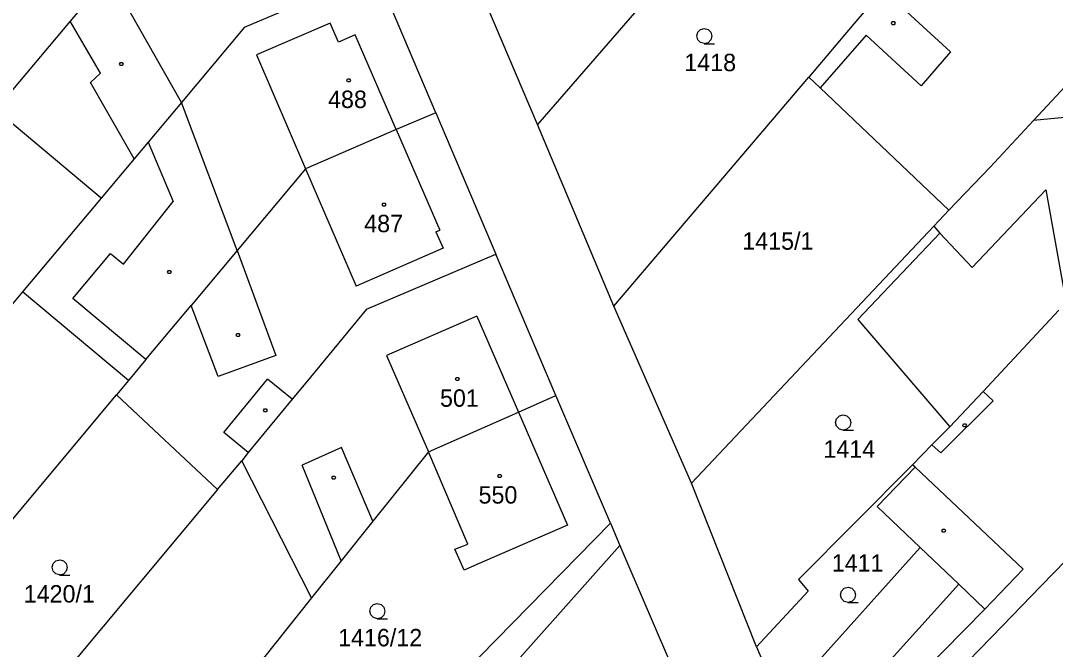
# Model space of a CAD drawing. Extents: x -580630 to -576196, y -1189024 to -1183567.
# Drawn here: x -578305.3 to -578204.3, y -1186340.5 to -1186279.1 of the extents above; entities that cross this region are included whole.
import ezdxf

# ---------------------------------------------------------------- set-up
doc = ezdxf.new("R2010")
doc.units = 0
for name, color, linetype in [('Vrstva 1', 7, 'Continuous'), ('Vrstva 18', 7, 'Continuous'), ('Vrstva 19', 7, 'Continuous'), ('Vrstva 25', 7, 'Continuous'), ('Vrstva 4', 7, 'Continuous')]:
    doc.layers.add(name, color=color, linetype=linetype)

msp = doc.modelspace()

# ---------------------------------------------------------------- linework, layer by layer
at = {"layer": 'Vrstva 1'}
for p, q in [((-578233.33, -1186264.4), (-578254.88, -1186289.24)), ((-578296.71, -1186274.64), (-578300.51, -1186279.15)), ((-578283.48, -1186279.72), (-578270.67, -1186274.3)), ((-578264.82, -1186288.11), (-578270.67, -1186274.3)), ((-578221.14, -1186276.08), (-578223.98, -1186279.42)), ((-578254.88, -1186289.24), (-578259.74, -1186277.86)), ((-578300.51, -1186279.15), (-578306.14, -1186285.85)), ((-578283.48, -1186279.72), (-578289.65, -1186287.08)), ((-578223.98, -1186279.42), (-578228.4, -1186284.61)), ((-578206.45, -1186288.85), (-578199.34, -1186281.18)), ((-578247.41, -1186306.97), (-578228.4, -1186284.61)), ((-578228.4, -1186284.61), (-578227.29, -1186285.67)), ((-578227.29, -1186285.67), (-578214.7, -1186297.62)), ((-578297.48, -1186296.43), (-578307.78, -1186287.8)), ((-578289.65, -1186287.08), (-578292.89, -1186290.95)), ((-578264.82, -1186288.11), (-578268.67, -1186289.74)), ((-578264.82, -1186288.11), (-578258.96, -1186301.92)), ((-578210.67, -1186293.4), (-578206.45, -1186288.85)), ((-578268.67, -1186289.74), (-578277.53, -1186293.56)), ((-578247.41, -1186306.97), (-578254.88, -1186289.24)), ((-578292.89, -1186290.95), (-578294.27, -1186292.6)), ((-578294.27, -1186292.6), (-578297.48, -1186296.43)), ((-578277.53, -1186293.56), (-578284.2, -1186301.54)), ((-578210.67, -1186293.4), (-578214.7, -1186297.62)), ((-578297.48, -1186296.43), (-578305.16, -1186305.59)), ((-578214.7, -1186297.62), (-578216.19, -1186299.18)), ((-578216.19, -1186299.18), (-578239.85, -1186324.27)), ((-578215.58, -1186299.84), (-578223.59, -1186308.3)), ((-578216.19, -1186299.18), (-578215.58, -1186299.84)), ((-578284.2, -1186301.54), (-578288.68, -1186306.91)), ((-578271.58, -1186307.29), (-578258.96, -1186301.92)), ((-578253.08, -1186315.72), (-578258.96, -1186301.92)), ((-578305.16, -1186305.59), (-578327.64, -1186332.42)), ((-578294.81, -1186314.24), (-578305.16, -1186305.59)), ((-578293.11, -1186312.21), (-578288.68, -1186306.91)), ((-578239.85, -1186324.27), (-578247.41, -1186306.97)), ((-578271.58, -1186307.29), (-578277.5, -1186314.46)), ((-578203.96, -1186307.38), (-578211.38, -1186315.32)), ((-578223.59, -1186308.3), (-578214.61, -1186318.78)), ((-578293.11, -1186312.21), (-578294.81, -1186314.24)), ((-578294.81, -1186314.24), (-578295.98, -1186315.65)), ((-578277.5, -1186314.46), (-578278.84, -1186316.08)), ((-578319.02, -1186343.2), (-578295.98, -1186315.65)), ((-578286.11, -1186324.89), (-578295.98, -1186315.65)), ((-578278.84, -1186316.08), (-578283.13, -1186321.29)), ((-578256.74, -1186317.33), (-578253.08, -1186315.72)), ((-578247.75, -1186328.18), (-578253.08, -1186315.72)), ((-578211.38, -1186315.32), (-578214.61, -1186318.78)), ((-578265.53, -1186321.2), (-578256.74, -1186317.33)), ((-578256.74, -1186317.33), (-578251.96, -1186328.37)), ((-578214.61, -1186318.78), (-578216.36, -1186320.54)), ((-578283.13, -1186321.29), (-578283.74, -1186322.08)), ((-578265.53, -1186321.2), (-578270.96, -1186327.99)), ((-578261.69, -1186330.24), (-578265.53, -1186321.2)), ((-578216.36, -1186320.54), (-578218.27, -1186322.47)), ((-578286.11, -1186324.89), (-578283.74, -1186322.08)), ((-578276.93, -1186335.46), (-578283.74, -1186322.08)), ((-578218.27, -1186322.47), (-578229.39, -1186333.67)), ((-578221.71, -1186326.54), (-578218, -1186322.71)), ((-578218, -1186322.71), (-578218.27, -1186322.47)), ((-578233.49, -1186340.25), (-578239.85, -1186324.27)), ((-578286.11, -1186324.89), (-578310.4, -1186353.98)), ((-578217.5, -1186330.55), (-578221.71, -1186326.54)), ((-578247.75, -1186328.18), (-578283.02, -1186364.16)), ((-578270.96, -1186327.99), (-578274.04, -1186331.85)), ((-578251.96, -1186328.37), (-578260.79, -1186332.23)), ((-578247.75, -1186328.18), (-578246.85, -1186330.37)), ((-578205.73, -1186334.33), (-578200.51, -1186328.94)), ((-578292.81, -1186381.99), (-578246.85, -1186330.37)), ((-578262.95, -1186330.72), (-578261.69, -1186330.24)), ((-578246.85, -1186330.37), (-578236.13, -1186355.22)), ((-578262.04, -1186332.78), (-578262.95, -1186330.72)), ((-578231.16, -1186345.76), (-578217.5, -1186330.55)), ((-578274.04, -1186331.85), (-578276.93, -1186335.46)), ((-578260.79, -1186332.23), (-578262.04, -1186332.78)), ((-578229.39, -1186333.67), (-578228.46, -1186334.81)), ((-578228.99, -1186351.02), (-578213.75, -1186334.13)), ((-578211.2, -1186336.57), (-578213.75, -1186334.13)), ((-578209.48, -1186338.21), (-578205.73, -1186334.33)), ((-578228.46, -1186334.81), (-578233.49, -1186340.25)), ((-578276.93, -1186335.46), (-578288.66, -1186350.13)), ((-578221.54, -1186347.04), (-578211.2, -1186336.57)), ((-578209.48, -1186338.21), (-578219.96, -1186348.99)), ((-578233.49, -1186340.25), (-578231.16, -1186345.76))]:
    msp.add_line(p, q, dxfattribs=at)
at = {"layer": 'Vrstva 25'}
for points in [[(-578238.58, -1186281.33), (-578238.96, -1186281.23), (-578239.23, -1186280.96), (-578239.33, -1186280.59), (-578239.23, -1186280.22), (-578238.96, -1186279.95), (-578238.59, -1186279.85), (-578238.22, -1186279.95), (-578237.95, -1186280.22), (-578237.85, -1186280.6), (-578237.95, -1186280.98), (-578238.22, -1186281.25), (-578238.6, -1186281.35), (-578237.6, -1186281.35)], [(-578225.02, -1186319.09), (-578225.4, -1186318.99), (-578225.67, -1186318.72), (-578225.77, -1186318.35), (-578225.67, -1186317.98), (-578225.4, -1186317.71), (-578225.03, -1186317.61), (-578224.66, -1186317.71), (-578224.39, -1186317.98), (-578224.29, -1186318.36), (-578224.39, -1186318.74), (-578224.66, -1186319.01), (-578225.04, -1186319.11), (-578224.04, -1186319.11)], [(-578301.52, -1186333.23), (-578301.9, -1186333.13), (-578302.17, -1186332.86), (-578302.27, -1186332.49), (-578302.17, -1186332.12), (-578301.9, -1186331.85), (-578301.53, -1186331.75), (-578301.16, -1186331.85), (-578300.89, -1186332.12), (-578300.79, -1186332.5), (-578300.89, -1186332.88), (-578301.16, -1186333.15), (-578301.54, -1186333.25), (-578300.54, -1186333.25)], [(-578224.55, -1186335.92), (-578224.93, -1186335.82), (-578225.2, -1186335.55), (-578225.3, -1186335.18), (-578225.2, -1186334.81), (-578224.93, -1186334.54), (-578224.56, -1186334.44), (-578224.19, -1186334.54), (-578223.92, -1186334.81), (-578223.82, -1186335.19), (-578223.92, -1186335.57), (-578224.19, -1186335.84), (-578224.57, -1186335.94), (-578223.57, -1186335.94)], [(-578270.51, -1186337.51), (-578270.89, -1186337.41), (-578271.16, -1186337.14), (-578271.26, -1186336.77), (-578271.16, -1186336.4), (-578270.89, -1186336.13), (-578270.52, -1186336.03), (-578270.15, -1186336.13), (-578269.88, -1186336.4), (-578269.78, -1186336.78), (-578269.88, -1186337.16), (-578270.15, -1186337.43), (-578270.53, -1186337.53), (-578269.53, -1186337.53)]]:
    msp.add_lwpolyline(points, dxfattribs=at)
for points in [[(-578220.06, -1186279.19), (-578219.97, -1186279.34), (-578220.06, -1186279.49), (-578220.24, -1186279.49), (-578220.33, -1186279.34), (-578220.24, -1186279.19)], [(-578295.42, -1186283.19), (-578295.33, -1186283.34), (-578295.42, -1186283.49), (-578295.6, -1186283.49), (-578295.69, -1186283.34), (-578295.6, -1186283.19)], [(-578273.24, -1186284.78), (-578273.15, -1186284.93), (-578273.24, -1186285.08), (-578273.42, -1186285.08), (-578273.51, -1186284.93), (-578273.42, -1186284.78)], [(-578269.77, -1186296.91), (-578269.68, -1186297.06), (-578269.77, -1186297.21), (-578269.95, -1186297.21), (-578270.04, -1186297.06), (-578269.95, -1186296.91)], [(-578290.73, -1186303.5), (-578290.64, -1186303.65), (-578290.73, -1186303.8), (-578290.91, -1186303.8), (-578291, -1186303.65), (-578290.91, -1186303.5)], [(-578284.04, -1186309.66), (-578283.95, -1186309.81), (-578284.04, -1186309.96), (-578284.22, -1186309.96), (-578284.31, -1186309.81), (-578284.22, -1186309.66)], [(-578262.63, -1186313.96), (-578262.54, -1186314.11), (-578262.63, -1186314.26), (-578262.81, -1186314.26), (-578262.9, -1186314.11), (-578262.81, -1186313.96)], [(-578281.37, -1186317.02), (-578281.28, -1186317.17), (-578281.37, -1186317.32), (-578281.55, -1186317.32), (-578281.64, -1186317.17), (-578281.55, -1186317.02)], [(-578213.09, -1186318.47), (-578213, -1186318.62), (-578213.09, -1186318.77), (-578213.27, -1186318.77), (-578213.36, -1186318.62), (-578213.27, -1186318.47)], [(-578274.68, -1186323.58), (-578274.59, -1186323.73), (-578274.68, -1186323.88), (-578274.86, -1186323.88), (-578274.95, -1186323.73), (-578274.86, -1186323.58)], [(-578258.47, -1186323.42), (-578258.38, -1186323.57), (-578258.47, -1186323.72), (-578258.65, -1186323.72), (-578258.74, -1186323.57), (-578258.65, -1186323.42)], [(-578215.12, -1186328.77), (-578215.03, -1186328.92), (-578215.12, -1186329.07), (-578215.3, -1186329.07), (-578215.39, -1186328.92), (-578215.3, -1186328.77)]]:
    msp.add_lwpolyline(points, close=True, dxfattribs=at)
at = {"layer": 'Vrstva 4'}
for p, q in [((-578289.65, -1186287.08), (-578296.71, -1186274.64)), ((-578221.14, -1186276.08), (-578214.56, -1186282.15)), ((-578297.56, -1186284.22), (-578300.51, -1186279.15)), ((-578275.11, -1186279.35), (-578282.31, -1186282.45)), ((-578274.32, -1186281.19), (-578275.11, -1186279.35)), ((-578272.67, -1186280.48), (-578274.32, -1186281.19)), ((-578268.67, -1186289.74), (-578272.67, -1186280.48)), ((-578222.8, -1186280.52), (-578227.29, -1186285.67)), ((-578217.42, -1186285.46), (-578222.8, -1186280.52)), ((-578282.31, -1186282.45), (-578277.53, -1186293.56)), ((-578214.56, -1186282.15), (-578217.42, -1186285.46)), ((-578298.54, -1186285.13), (-578297.56, -1186284.22)), ((-578294.27, -1186292.6), (-578298.54, -1186285.13)), ((-578284.2, -1186301.54), (-578289.65, -1186287.08)), ((-578198.18, -1186288.04), (-578206.45, -1186288.85)), ((-578268.67, -1186289.74), (-578264.43, -1186299.56)), ((-578292.89, -1186290.95), (-578290.46, -1186296.77)), ((-578277.53, -1186293.56), (-578272.58, -1186305.02)), ((-578212.43, -1186303.22), (-578205.24, -1186295.61)), ((-578205.24, -1186295.61), (-578203.15, -1186307.23)), ((-578295.3, -1186302.89), (-578290.46, -1186296.77)), ((-578264.8, -1186299.72), (-578264.43, -1186299.56)), ((-578264.8, -1186299.72), (-578264.1, -1186301.33)), ((-578215.58, -1186299.84), (-578212.43, -1186303.22)), ((-578300.25, -1186306.25), (-578296.56, -1186301.84)), ((-578296.56, -1186301.84), (-578295.3, -1186302.89)), ((-578284.2, -1186301.54), (-578280.42, -1186311.79)), ((-578264.1, -1186301.33), (-578272.58, -1186305.02)), ((-578293.11, -1186312.21), (-578300.25, -1186306.25)), ((-578286.05, -1186313.87), (-578288.68, -1186306.91)), ((-578260.8, -1186307.97), (-578269.61, -1186311.79)), ((-578260.8, -1186307.97), (-578256.74, -1186317.33)), ((-578280.42, -1186311.79), (-578286.05, -1186313.87)), ((-578269.61, -1186311.79), (-578265.53, -1186321.2)), ((-578285.52, -1186319.32), (-578281.23, -1186314.11)), ((-578278.84, -1186316.08), (-578281.23, -1186314.11)), ((-578210.39, -1186316.24), (-578215.49, -1186321.32)), ((-578211.38, -1186315.32), (-578210.39, -1186316.24)), ((-578283.13, -1186321.29), (-578285.52, -1186319.32)), ((-578274.02, -1186320.8), (-578277.85, -1186322.5)), ((-578270.96, -1186327.99), (-578274.02, -1186320.8)), ((-578215.49, -1186321.32), (-578216.36, -1186320.54)), ((-578274.04, -1186331.85), (-578277.85, -1186322.5)), ((-578207.46, -1186332.67), (-578218, -1186322.71)), ((-578213.75, -1186334.13), (-578217.5, -1186330.55)), ((-578207.46, -1186332.67), (-578211.2, -1186336.57))]:
    msp.add_line(p, q, dxfattribs=at)

# ---------------------------------------------------------------- texts
at = {"layer": 'Vrstva 18'}
for s, p in [('1418', (-578240.547, -1186284.03)), ('1415/1', (-578234.885, -1186301.47)), ('1414', (-578226.967, -1186321.79)), ('1411', (-578226.149, -1186332.92)), ('1420/1', (-578305.047, -1186335.93)), ('1416/12', (-578274.351, -1186340.21))]:
    msp.add_text(s, height=1.7, dxfattribs=at).set_placement(p)
at = {"layer": 'Vrstva 19'}
for s, p in [('488', (-578275.331, -1186287.63)), ('487', (-578271.801, -1186299.76)), ('501', (-578264.4, -1186316.81)), ('550', (-578260.635, -1186326.27))]:
    msp.add_text(s, height=1.7, dxfattribs=at).set_placement(p)

doc.saveas('drawing.dxf')
